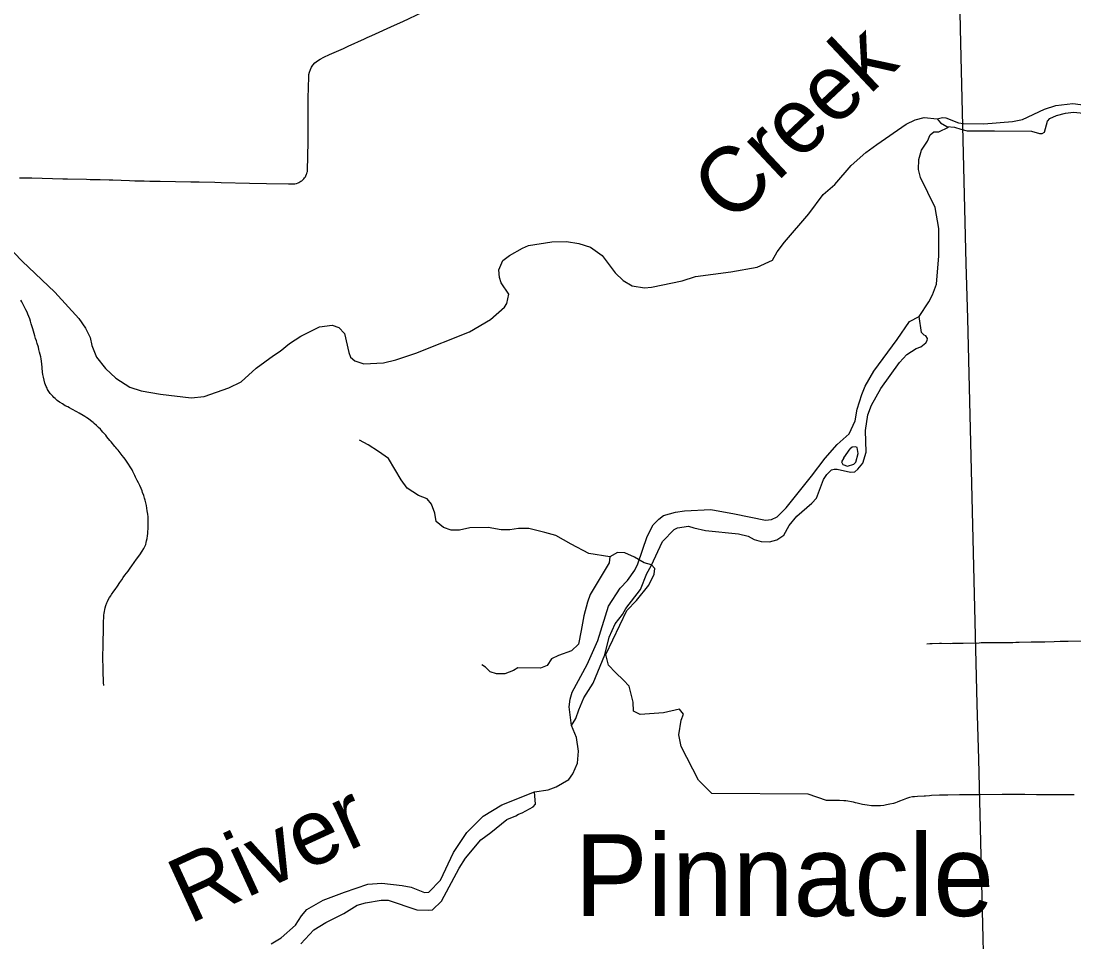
# Model space of a CAD drawing. Extents: x -19 to 366, y -4 to 359.
# Drawn here: x 140.926 to 142.214, y 196.314 to 197.44 of the extents above; entities that cross this region are included whole.
import ezdxf

# ---------------------------------------------------------------- set-up
doc = ezdxf.new("R2010")
doc.units = 0
for name, color, linetype in [('R_Horz Alg Annot', 7, 'Continuous'), ('R_ROW', 7, 'Continuous'), ('R_ROW Annot', 7, 'Continuous'), ('R_Temp Easement', 7, 'Continuous'), ('Sheet Fence', 7, 'Continuous')]:
    doc.layers.add(name, color=color, linetype=linetype)

msp = doc.modelspace()

# ---------------------------------------------------------------- linework, layer by layer
at = {"layer": 'R_ROW'}
for points in [[(140.9241, 197.2482), (140.9318, 197.2481), (140.9391, 197.248), (140.9769, 197.2471), (140.9827, 197.2469), (141.0059, 197.2464), (141.0105, 197.2463), (141.0152, 197.2462), (141.0228, 197.246), (141.0337, 197.2457), (141.038, 197.2456), (141.0587, 197.2449), (141.0649, 197.2447), (141.0764, 197.2444), (141.0834, 197.2442), (141.0904, 197.2441), (141.0962, 197.244), (141.1337, 197.2434), (141.1436, 197.2432), (141.163, 197.2427), (141.1708, 197.2426), (141.2054, 197.2417), (141.2261, 197.2412), (141.253, 197.2407), (141.2568, 197.2407), (141.2591, 197.2407), (141.2608, 197.2409), (141.2628, 197.2413), (141.2647, 197.242), (141.2658, 197.2425), (141.267, 197.2431), (141.2683, 197.2439), (141.2694, 197.2447), (141.2707, 197.2458), (141.2717, 197.2469), (141.2728, 197.2482), (141.2737, 197.2495), (141.2744, 197.2508), (141.2752, 197.2525), (141.2755, 197.2533), (141.2759, 197.2549), (141.2761, 197.2559), (141.2764, 197.258), (141.2765, 197.2606), (141.2767, 197.2715), (141.2768, 197.2756), (141.277, 197.2915), (141.2771, 197.2965), (141.2772, 197.3027), (141.2771, 197.3184), (141.2771, 197.3238), (141.2771, 197.333), (141.2771, 197.3376), (141.2771, 197.3412), (141.2772, 197.3456), (141.2778, 197.3715), (141.2781, 197.3744), (141.2788, 197.3775), (141.2798, 197.3805), (141.2812, 197.3834), (141.283, 197.3861), (141.2852, 197.3887), (141.2886, 197.3913), (141.2917, 197.3932), (141.2963, 197.3956), (141.3032, 197.3989), (141.3205, 197.4065), (141.3262, 197.4091), (141.3459, 197.4181), (141.3493, 197.4197), (141.3551, 197.4223), (141.3829, 197.4348), (141.3928, 197.4394), (141.4172, 197.4508)], [(141.9114, 196.4869), (141.8887, 196.4947), (141.7708, 196.4956), (141.7547, 196.5117), (141.7335, 196.553), (141.7306, 196.567), (141.7335, 196.5851), (141.7362, 196.5925), (141.7316, 196.5987), (141.7118, 196.5942), (141.6831, 196.5919), (141.6752, 196.5961), (141.6748, 196.6073), (141.6699, 196.6266), (141.6628, 196.6342), (141.6533, 196.6432), (141.6447, 196.6522), (141.6414, 196.6653), (141.6671, 196.7192), (141.6789, 196.7313), (141.694, 196.7502), (141.7004, 196.7636), (141.7011, 196.7705), (141.6971, 196.7752), (141.6883, 196.7774), (141.6764, 196.7843), (141.6645, 196.7898), (141.6557, 196.7901), (141.6461, 196.7849), (141.6454, 196.7776), (141.6222, 196.7388), (141.619, 196.7295), (141.6142, 196.7127), (141.6113, 196.6946), (141.6079, 196.6779), (141.5994, 196.6699), (141.5835, 196.664), (141.5748, 196.6599), (141.5697, 196.6519), (141.5615, 196.6487), (141.5337, 196.6489), (141.5285, 196.6458), (141.5179, 196.6416), (141.5076, 196.6418), (141.4997, 196.6444), (141.4942, 196.6501), (141.4897, 196.6529)], [(142.2257, 196.6816), (142.2069, 196.6813), (142.1973, 196.6811), (142.19, 196.6809), (142.1784, 196.6806), (142.1694, 196.6805), (142.1617, 196.6803), (142.1468, 196.6801), (142.143, 196.68), (142.1391, 196.6798), (142.1324, 196.6796), (142.129, 196.6796), (142.1249, 196.6795), (142.1215, 196.6795), (142.1007, 196.6795), (142.098, 196.6794), (142.0784, 196.6789), (142.0739, 196.6788), (142.0653, 196.6787), (142.0627, 196.6786), (142.0518, 196.6787), (142.0496, 196.6787), (142.0405, 196.6784), (142.0378, 196.6783), (142.0342, 196.6782)], [(142.2142, 196.494), (142.2028, 196.494), (142.1958, 196.494), (142.1683, 196.494), (142.154, 196.4941), (142.146, 196.4942), (142.1413, 196.4942), (142.1335, 196.4942), (142.1262, 196.4941), (142.0993, 196.4939), (142.0935, 196.4939), (142.0816, 196.4938), (142.0738, 196.4938), (142.0598, 196.4936), (142.0546, 196.4934), (142.0494, 196.4933), (142.0396, 196.4929), (142.0371, 196.4927), (142.0323, 196.4924), (142.0308, 196.4924), (142.0227, 196.4918), (142.0191, 196.4915), (142.0166, 196.4912), (142.013, 196.4906), (142.0092, 196.4893), (142.005, 196.4876), (142.0007, 196.4859), (141.9978, 196.4849), (141.9958, 196.4842), (141.9931, 196.4834), (141.9886, 196.4823), (141.9845, 196.4815), (141.9814, 196.4808), (141.9772, 196.4804), (141.9746, 196.4802), (141.9715, 196.4802), (141.9663, 196.4804), (141.9611, 196.481), (141.9553, 196.482), (141.9537, 196.4824), (141.9489, 196.4836), (141.9468, 196.4841), (141.9443, 196.4848), (141.9417, 196.4853), (141.9375, 196.4861), (141.9348, 196.4864), (141.9324, 196.4866), (141.9272, 196.4868), (141.9235, 196.487), (141.9178, 196.4869), (141.9114, 196.4869)]]:
    msp.add_lwpolyline(points, dxfattribs=at)
at = {"layer": 'R_ROW Annot'}
for points in [[(141.0085, 196.9534), (141.0063, 196.9549), (141.004, 196.9563), (141.0019, 196.9576), (140.997, 196.9603), (140.9939, 196.962), (140.9879, 196.9654), (140.9852, 196.9669), (140.983, 196.9681), (140.98, 196.9696), (140.9782, 196.9706), (140.9764, 196.9718), (140.9739, 196.9734), (140.9728, 196.9741), (140.9702, 196.9761), (140.969, 196.9771), (140.9676, 196.9783), (140.9661, 196.9797), (140.9646, 196.9813), (140.9634, 196.9825), (140.9616, 196.9847), (140.9608, 196.9857), (140.9592, 196.988), (140.9584, 196.9895), (140.9576, 196.9911), (140.9567, 196.993), (140.9558, 196.9952), (140.9551, 196.9972), (140.9542, 197.0008), (140.9534, 197.0044), (140.9526, 197.0078), (140.9521, 197.0104), (140.9519, 197.0123), (140.9517, 197.0142), (140.9516, 197.0147), (140.9515, 197.0168), (140.9508, 197.0241), (140.9505, 197.0269), (140.95, 197.0292), (140.9486, 197.0351), (140.9477, 197.0382), (140.947, 197.041), (140.9456, 197.0457), (140.9446, 197.049), (140.9437, 197.0518), (140.9428, 197.0548), (140.9417, 197.058), (140.9409, 197.0609), (140.9401, 197.0635), (140.9383, 197.0698), (140.9373, 197.0728), (140.9364, 197.0757), (140.9353, 197.0787), (140.9342, 197.0814), (140.9332, 197.0838), (140.9319, 197.0867), (140.9302, 197.0902), (140.9281, 197.0943), (140.9267, 197.0967), (140.9254, 197.0988)], [(141.027, 196.6277), (141.0269, 196.6312), (141.0268, 196.6345), (141.0266, 196.637), (141.0265, 196.6399), (141.0264, 196.6426), (141.0263, 196.6472), (141.0262, 196.6511), (141.0261, 196.6585), (141.0261, 196.6639), (141.0261, 196.6674), (141.0262, 196.6715), (141.0264, 196.6772), (141.0265, 196.6822), (141.0265, 196.6853), (141.0267, 196.6908), (141.0268, 196.6953), (141.0268, 196.6985), (141.0269, 196.7008), (141.0269, 196.706), (141.0271, 196.7102), (141.0273, 196.7133), (141.0277, 196.7159), (141.028, 196.7181), (141.0285, 196.7205), (141.0289, 196.7223), (141.0297, 196.7252), (141.0308, 196.7284), (141.0317, 196.7304), (141.0326, 196.7322), (141.0342, 196.7352), (141.0356, 196.7373), (141.0364, 196.7386), (141.0394, 196.7427), (141.0409, 196.745), (141.0437, 196.749), (141.0467, 196.7533), (141.049, 196.7566), (141.0507, 196.7594), (141.0527, 196.7622), (141.0567, 196.7673), (141.0595, 196.771), (141.0614, 196.7737), (141.0671, 196.7818), (141.0712, 196.7873), (141.0742, 196.7917), (141.076, 196.7948), (141.0776, 196.7982), (141.0784, 196.7999), (141.079, 196.8022), (141.0795, 196.8044), (141.08, 196.8073), (141.0805, 196.8106), (141.0809, 196.8133), (141.0813, 196.8213), (141.0814, 196.8238), (141.0814, 196.8259), (141.0814, 196.83), (141.0812, 196.8337), (141.0809, 196.8371), (141.0802, 196.8411), (141.0798, 196.8443), (141.0792, 196.8476), (141.0785, 196.8508), (141.0776, 196.8539), (141.0768, 196.8567), (141.0759, 196.8598), (141.0746, 196.8635), (141.0739, 196.8653), (141.0727, 196.8684), (141.0711, 196.8719), (141.0695, 196.8752), (141.0681, 196.8782), (141.066, 196.8824), (141.0651, 196.8841), (141.0628, 196.889), (141.0616, 196.8911), (141.0593, 196.895), (141.0574, 196.8979), (141.0557, 196.9005), (141.0531, 196.9042), (141.0515, 196.9063), (141.0496, 196.9088), (141.0445, 196.9152), (141.0429, 196.917), (141.0417, 196.9185), (141.0405, 196.9198), (141.0359, 196.9254), (141.0345, 196.9271), (141.0309, 196.9317), (141.0295, 196.9334), (141.0259, 196.9374), (141.0244, 196.9391), (141.0229, 196.9407), (141.0207, 196.943), (141.0181, 196.9454), (141.0155, 196.9478), (141.014, 196.9492), (141.011, 196.9516), (141.0085, 196.9534)], [(141.6461, 196.7849), (141.6206, 196.789), (141.5989, 196.8001), (141.5802, 196.8107), (141.5666, 196.8147), (141.5469, 196.8193), (141.5343, 196.8193), (141.5237, 196.8178), (141.5131, 196.8178), (141.4975, 196.8208), (141.4748, 196.8203), (141.4622, 196.8173), (141.4521, 196.8173), (141.4425, 196.8208), (141.4339, 196.8279), (141.4319, 196.838), (141.4279, 196.8491), (141.4228, 196.8556), (141.4122, 196.8597), (141.3981, 196.8688), (141.391, 196.8789), (141.3754, 196.9051), (141.3633, 196.9137), (141.3507, 196.9218), (141.3401, 196.9273)]]:
    msp.add_lwpolyline(points, dxfattribs=at)
at = {"layer": 'R_Temp Easement'}
for points in [[(142.0789, 197.3146), (142.1039, 197.3141), (142.1388, 197.317), (142.151, 197.3196), (142.178, 197.3323), (142.1918, 197.3365), (142.2126, 197.3389), (142.2282, 197.337), (142.2423, 197.3335)], [(140.9271, 197.1463), (140.9673, 197.1085), (140.9966, 197.076), (141.0049, 197.0643), (141.0106, 197.0529), (141.0126, 197.0431), (141.0183, 197.029), (141.029, 197.015), (141.0419, 197.0033), (141.0589, 196.9924), (141.0726, 196.9879), (141.0964, 196.9838), (141.1338, 196.979), (141.1497, 196.981), (141.1799, 196.9913), (141.195, 196.9986), (141.2135, 197.0154), (141.2346, 197.031), (141.2429, 197.0364), (141.2542, 197.0455), (141.2681, 197.0547), (141.2908, 197.0661), (141.3066, 197.0681), (141.3146, 197.0651), (141.3214, 197.0579), (141.3268, 197.0348), (141.3291, 197.0291), (141.3341, 197.0246), (141.3454, 197.0208), (141.3692, 197.022), (141.3843, 197.0255), (141.4089, 197.0339), (141.4746, 197.06), (141.5002, 197.0749), (141.5175, 197.0901), (141.5202, 197.0947), (141.5228, 197.1061), (141.5133, 197.1197), (141.511, 197.1265), (141.5105, 197.1356), (141.5154, 197.147), (141.5233, 197.1531), (141.5392, 197.1623), (141.5467, 197.1654), (141.5751, 197.17), (141.5932, 197.1705), (141.6083, 197.1679), (141.6227, 197.1634), (141.6368, 197.1532), (141.6527, 197.132), (141.6626, 197.1226), (141.6736, 197.1161), (141.6884, 197.1135), (141.697, 197.1143), (141.7348, 197.1224), (141.7511, 197.1274), (141.7941, 197.1333), (141.8266, 197.1391), (141.8451, 197.1475), (141.8508, 197.1578), (141.8598, 197.1696), (141.8895, 197.2042), (141.9072, 197.2278), (141.9215, 197.24), (141.9414, 197.2632), (141.9595, 197.2792), (141.9727, 197.2891), (142.0089, 197.3136), (142.0199, 197.3189), (142.0308, 197.322), (142.0467, 197.3202)], [(142.0467, 197.3202), (142.0531, 197.3221), (142.0573, 197.3217), (142.0728, 197.3153), (142.0789, 197.3146)], [(142.0467, 197.3202), (142.0509, 197.3156), (142.0585, 197.3111), (142.0679, 197.31), (142.0755, 197.3077)], [(142.0755, 197.3077), (142.0834, 197.3058), (142.1169, 197.3057), (142.1621, 197.3052), (142.172, 197.3023), (142.1752, 197.3025), (142.178, 197.3039), (142.1816, 197.3174), (142.1844, 197.3207), (142.1925, 197.3244), (142.2035, 197.3274), (142.2133, 197.3283), (142.2215, 197.3278), (142.2419, 197.3245)], [(141.9977, 197.0504), (142.0128, 197.0727), (142.0247, 197.0788), (142.0366, 197.0966), (142.041, 197.105), (142.0457, 197.118), (142.0488, 197.153), (142.0486, 197.1864), (142.0444, 197.2117), (142.0264, 197.2486), (142.0239, 197.2584), (142.0241, 197.2706), (142.0277, 197.282), (142.0347, 197.2931), (142.0379, 197.3008), (142.0424, 197.3043), (142.0488, 197.3044), (142.0604, 197.3103)], [(140.9081, 197.1663), (140.9271, 197.1463)], [(142.0097, 197.0321), (142.0211, 197.0394), (142.0265, 197.0416), (142.0327, 197.0466), (142.0345, 197.0492), (142.035, 197.0519), (142.0327, 197.0551), (142.0309, 197.056), (142.0274, 197.0591), (142.0247, 197.0788)], [(141.392, 196.3828), (141.403, 196.3811), (141.4193, 196.3746), (141.4246, 196.3747), (141.4391, 196.3897), (141.4548, 196.4234), (141.4713, 196.4476), (141.4914, 196.4676), (141.5142, 196.4817), (141.5541, 196.4973), (141.5706, 196.5001), (141.5807, 196.5037), (141.596, 196.5127), (141.6008, 196.5196), (141.6066, 196.5326), (141.6079, 196.5474), (141.6053, 196.5641), (141.5991, 196.5787), (141.5964, 196.6015), (141.5977, 196.6106), (141.6002, 196.6194), (141.6185, 196.6531), (141.6316, 196.6825), (141.6445, 196.7245), (141.6588, 196.7464), (141.6677, 196.756), (141.6769, 196.7687), (141.6806, 196.7763), (141.6917, 196.8095), (141.6994, 196.8241), (141.7061, 196.831), (141.7117, 196.8353), (141.7267, 196.8394), (141.7376, 196.8411), (141.7697, 196.8427), (141.7989, 196.8372), (141.8365, 196.8298), (141.844, 196.8303), (141.8508, 196.8339), (141.8619, 196.8447), (141.893, 196.8835), (141.9096, 196.9055), (141.9244, 196.922), (141.9389, 196.9352), (141.9462, 196.9509), (141.9486, 196.9653), (141.9543, 196.9833), (141.9587, 196.9936), (141.9693, 197.0116), (141.9977, 197.0504)], [(141.5991, 196.5787), (141.6044, 196.587), (141.6081, 196.5977), (141.6145, 196.6125), (141.6257, 196.6304), (141.64, 196.6649), (141.6452, 196.6866), (141.6527, 196.7029), (141.6617, 196.7143), (141.6658, 196.7216), (141.6839, 196.7448), (141.6913, 196.7645), (141.6966, 196.7737), (141.7105, 196.8037), (141.7248, 196.8182), (141.7289, 196.8201), (141.7425, 196.8224), (141.749, 196.8201), (141.7633, 196.8172), (141.8038, 196.8131), (141.8155, 196.8102), (141.8228, 196.806), (141.8315, 196.8034), (141.8417, 196.803), (141.8504, 196.8054), (141.859, 196.8115), (141.8658, 196.8232), (141.8748, 196.8347), (141.8933, 196.8503), (141.8989, 196.8564), (141.9075, 196.8792), (141.9117, 196.8856), (141.9173, 196.891), (141.9207, 196.8921), (141.9245, 196.8921), (141.9408, 196.8884), (141.946, 196.8888), (141.9498, 196.8919), (141.9558, 196.8995), (141.9596, 196.9128), (141.9591, 196.9393), (141.962, 196.9583), (141.9665, 196.9704), (141.9778, 196.9906), (142.0007, 197.0225), (142.0097, 197.0321)], [(141.9324, 196.9058), (141.9297, 196.9009), (141.9313, 196.8975), (141.9369, 196.8956), (141.9449, 196.8979), (141.9471, 196.9006), (141.9501, 196.9112), (141.9489, 196.9184), (141.9467, 196.9192), (141.9425, 196.9188), (141.9403, 196.9169)], [(141.9324, 196.9058), (141.9403, 196.9169)], [(141.5202, 196.4638), (141.5311, 196.468), (141.5345, 196.4703), (141.5391, 196.4718), (141.5523, 196.4791), (141.5553, 196.4825), (141.5541, 196.4973)], [(141.4239, 196.3527), (141.4291, 196.3534), (141.4401, 196.3637), (141.4618, 196.404), (141.4697, 196.4162), (141.4882, 196.439), (141.5006, 196.4478), (141.5202, 196.4638)], [(141.2319, 196.3118), (141.2442, 196.3189), (141.2617, 196.3343), (141.2691, 196.3458), (141.2754, 196.3535), (141.2956, 196.3649), (141.3215, 196.3748), (141.35, 196.3848), (141.3674, 196.3858), (141.392, 196.3828)], [(141.2682, 196.3115), (141.2841, 196.3286), (141.2988, 196.3378), (141.3206, 196.3488), (141.3372, 196.3588), (141.3471, 196.3618), (141.3663, 196.365), (141.375, 196.365), (141.4099, 196.3534), (141.4239, 196.3527)]]:
    msp.add_lwpolyline(points, dxfattribs=at)
at = {"layer": 'Sheet Fence'}
for points in [[(146.7783, 1.697), (146.5788, 10.3131), (146.3785, 18.9294), (146.1776, 27.5458), (145.9759, 36.1624), (145.7736, 44.7791), (145.5705, 53.396), (145.3668, 62.013), (145.1624, 70.6301), (144.9572, 79.2474), (144.7514, 87.8648), (144.5449, 96.4823), (144.3377, 105.1), (144.1299, 113.7179), (143.9213, 122.3359), (143.712, 130.954), (143.5021, 139.5723), (143.2915, 148.1907), (143.0802, 156.8092), (142.8682, 165.4279), (142.6555, 174.0468), (142.4422, 182.6658), (142.2282, 191.2849), (142.0135, 199.9042), (141.7981, 208.5236), (141.582, 217.1432), (141.3653, 225.7629), (141.1479, 234.3828), (140.9298, 243.0028), (140.711, 251.623), (140.4916, 260.2433), (140.2715, 268.8638), (140.0508, 277.4844), (139.8293, 286.1051), (139.6072, 294.726), (139.3845, 303.3471), (139.161, 311.9683), (138.937, 320.5896), (138.7122, 329.2111), (138.4868, 337.8328), (138.2607, 346.4546)], [(0, 189.5162), (7.1121, 189.5206), (14.2243, 189.5339), (21.3364, 189.556), (28.4484, 189.5869), (35.5605, 189.6267), (42.6725, 189.6754), (49.7844, 189.7329), (56.8962, 189.7992), (64.0079, 189.8744), (71.1196, 189.9584), (78.2311, 190.0512), (85.3425, 190.1529), (92.4538, 190.2635), (99.5649, 190.3829), (106.6759, 190.5111), (113.7867, 190.6482), (120.8974, 190.7941), (128.0078, 190.9489), (135.1181, 191.1125), (142.2282, 191.2849), (149.338, 191.4662), (156.4476, 191.6563), (163.5569, 191.8553), (170.666, 192.0631), (177.7749, 192.2798), (184.8835, 192.5053), (191.9917, 192.7396), (199.0997, 192.9828), (206.2074, 193.2348), (213.3147, 193.4956), (220.4218, 193.7653), (227.5285, 194.0438), (234.6348, 194.3312), (241.7408, 194.6274), (248.8464, 194.9324), (255.9516, 195.2463), (263.0564, 195.569), (270.1608, 195.9005), (277.2648, 196.2409), (284.3683, 196.5901), (291.4715, 196.9481), (298.5741, 197.315), (305.6763, 197.6907), (312.7781, 198.0753), (319.8793, 198.4686), (326.9801, 198.8708), (334.0804, 199.2818), (341.1801, 199.7017)]]:
    msp.add_spline(points, degree=3, dxfattribs=at)

# ---------------------------------------------------------------- texts
at = {"layer": 'R_Horz Alg Annot'}
msp.add_text('Pinnacle', height=0.1, dxfattribs=at).set_placement((141.6033, 196.3456))
at = {"layer": 'R_Temp Easement'}
for s, rotation, p in [('Creek', 43.2666, (141.7946, 197.1897)), ('River', 24.7002, (141.1315, 196.3352))]:
    msp.add_text(s, height=0.08, rotation=rotation, dxfattribs=at).set_placement(p)

doc.saveas('drawing.dxf')
